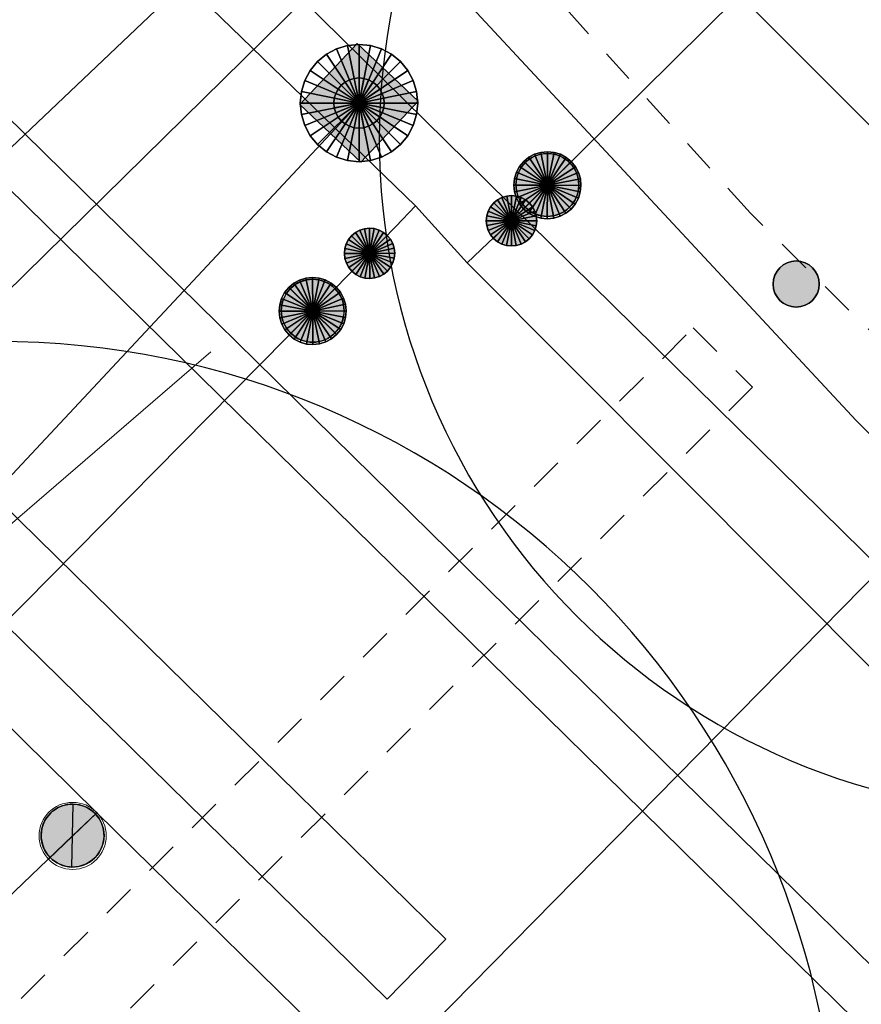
# Model space of a CAD drawing. Header units: metres. Extents: x 2695560 to 2696939, y 1260491 to 1262050.
# Tile 518 of 656: x 2695911.87 to 2695916.89, y 1261168.53 to 1261174.4. Entities that reach past the tile are written whole.
import ezdxf

# ---------------------------------------------------------------- set-up
doc = ezdxf.new("R2010")
doc.units = ezdxf.units.M
doc.linetypes.add('AUSGEZOGEN', pattern=[0])
doc.linetypes.add('VERDECKT2_S2', pattern=[0.36, 0.2, -0.16])
for name, color, linetype in [('XR$1$AV_Linien (BB)', 7, 'AUSGEZOGEN'), ('XR$1$AW_LK_Schachtdeckel', 24, 'AUSGEZOGEN'), ('XR$1$EW_LK_Knoten', 1, 'AUSGEZOGEN'), ('XR$1$GA_LK_Absperrarmatur', 32, 'AUSGEZOGEN'), ('XR$1$GR_Baum', 94, 'AUSGEZOGEN'), ('XR$1$PFAW', 255, 'AUSGEZOGEN'), ('XR$1$PFGA', 255, 'AUSGEZOGEN'), ('XR$1$PFWA', 255, 'AUSGEZOGEN'), ('XR$1$RAEW', 8, 'AUSGEZOGEN'), ('XR$1$WA_LK_Absperrarmatur', 171, 'AUSGEZOGEN')]:
    doc.layers.add(name, color=color, linetype=linetype)
for name, color, linetype, lineweight in [('XR$2$ABW-Linie-M-ungenau-tot', 6, 'AUSGEZOGEN', 18), ('XR$2$ABW-Linie-R-genau', 4, 'AUSGEZOGEN', 18), ('XR$2$ABW-LinieFlaeche-R-genau', 4, 'AUSGEZOGEN', 18), ('XR$2$ABW-Punkt', 6, 'AUSGEZOGEN', 18), ('XR$2$ELE-Flaeche-oberirdisch', 1, 'AUSGEZOGEN', 18), ('XR$2$ELE-Linie-ungenau', 1, 'VERDECKT2_S2', 18), ('XR$2$ELE-LinieFlaeche-ungenau', 1, 'VERDECKT2_S2', 18), ('XR$2$GAS-Linie-genau', 12, 'AUSGEZOGEN', 18), ('XR$2$GAS-Punkt', 12, 'AUSGEZOGEN', 18), ('XR$2$KOM-Linie-U-genau', 91, 'AUSGEZOGEN', 18), ('XR$2$WAS-Linie-genau', 5, 'AUSGEZOGEN', 18), ('XR$2$WAS-LinieFlaeche-genau', 5, 'AUSGEZOGEN', 18), ('XR$2$WAS-Punkt', 5, 'AUSGEZOGEN', 18)]:
    doc.layers.add(name, color=color, linetype=linetype, lineweight=lineweight)

# ---------------------------------------------------------------- blocks, each defined once
blk = doc.blocks.new('WBGR1')
at = {"color": 94, "transparency": 33554687}
for start, end in [(90, 270), (270, 90)]:
    blk.add_arc((0, 0), 1, start, end, dxfattribs=at)
blk = doc.blocks.new('BAW2089')
at = {"layer": 'XR$1$PFAW', "transparency": 33554687}
blk.add_hatch(color=7, dxfattribs=at).paths.add_polyline_path([(-0.5, 0.5), (-0.5, -0.5), (0.5, -0.5), (0.5, 0.5)])
at = {"transparency": 33554687}
blk.add_lwpolyline([(-0.5, 0.5), (0.5, 0.5), (0.5, -0.5), (-0.5, -0.5), (-0.5, 0.5)], close=True, dxfattribs=at)
at = {"layer": 'XR$1$PFAW', "transparency": 33554687}
blk.add_lwpolyline([(-0.5, 0.5), (0.5, 0.5), (0.5, -0.5), (-0.5, -0.5), (-0.5, 0.5)], close=True, dxfattribs=at)
blk = doc.blocks.new('BWA2012')
at = {"layer": 'XR$1$PFWA', "transparency": 33554687}
blk.add_hatch(color=7, dxfattribs=at).paths.add_polyline_path([(0.5, 0), (0.49, 0.101), (0.459, 0.197), (0.41, 0.286), (0.344, 0.362), (0.264, 0.424), (0.174, 0.469), (0.076, 0.494), (-0.025, 0.499), (-0.125, 0.484), (-0.22, 0.449), (-0.306, 0.395), (-0.379, 0.326), (-0.437, 0.243), (-0.477, 0.15), (-0.497, 0.051), (-0.497, -0.051), (-0.477, -0.15), (-0.437, -0.243), (-0.379, -0.326), (-0.306, -0.395), (-0.22, -0.449), (-0.125, -0.484), (-0.025, -0.499), (0.076, -0.494), (0.174, -0.469), (0.264, -0.424), (0.344, -0.362), (0.41, -0.286), (0.459, -0.197), (0.49, -0.101)])
at = {"transparency": 33554687}
blk.add_line((0.354, 0.354), (-0.354, -0.354), dxfattribs=at)
for start, end in [(45, 225), (225, 45)]:
    blk.add_arc((0, 0), 0.5, start, end, dxfattribs=at)
at = {"layer": 'XR$1$PFWA', "transparency": 33554687}
blk.add_circle((0, 0), 0.5, dxfattribs=at)
blk = doc.blocks.new('BGA965')
at = {"layer": 'XR$1$PFGA', "transparency": 33554687}
blk.add_hatch(color=7, dxfattribs=at).paths.add_polyline_path([(0.5, 0), (0.49, 0.101), (0.459, 0.197), (0.41, 0.286), (0.344, 0.362), (0.264, 0.424), (0.174, 0.469), (0.076, 0.494), (-0.025, 0.499), (-0.125, 0.484), (-0.22, 0.449), (-0.306, 0.395), (-0.379, 0.326), (-0.437, 0.243), (-0.477, 0.15), (-0.497, 0.051), (-0.497, -0.051), (-0.477, -0.15), (-0.437, -0.243), (-0.379, -0.326), (-0.306, -0.395), (-0.22, -0.449), (-0.125, -0.484), (-0.025, -0.499), (0.076, -0.494), (0.174, -0.469), (0.264, -0.424), (0.344, -0.362), (0.41, -0.286), (0.459, -0.197), (0.49, -0.101)])
at = {"color": 32, "transparency": 33554687}
blk.add_line((0, 0.5), (0, -0.5), dxfattribs=at)
for start, end in [(90, 270), (270, 90)]:
    blk.add_arc((0, 0), 0.5, start, end, dxfattribs=at)
at = {"layer": 'XR$1$PFGA', "transparency": 33554687}
blk.add_circle((0, 0), 0.5, dxfattribs=at)
blk = doc.blocks.new('BEW957')
at = {"layer": 'XR$1$RAEW', "transparency": 33554687}
blk.add_hatch(color=1, dxfattribs=at).paths.add_polyline_path([(-0.5, 0), (-0.497, -0.051), (-0.49, -0.101), (-0.477, -0.15), (-0.459, -0.197), (-0.437, -0.243), (-0.41, -0.286), (-0.379, -0.326), (-0.344, -0.362), (-0.306, -0.395), (-0.264, -0.424), (-0.22, -0.449), (-0.174, -0.469), (-0.125, -0.484), (-0.076, -0.494), (-0.025, -0.499), (0.025, -0.499), (0.076, -0.494), (0.125, -0.484), (0.174, -0.469), (0.22, -0.449), (0.264, -0.424), (0.306, -0.395), (0.344, -0.362), (0.379, -0.326), (0.41, -0.286), (0.437, -0.243), (0.459, -0.197), (0.477, -0.15), (0.49, -0.101), (0.497, -0.051), (0.5, 0), (0.497, 0.051), (0.49, 0.101), (0.477, 0.15), (0.459, 0.197), (0.437, 0.243), (0.41, 0.286), (0.379, 0.326), (0.344, 0.362), (0.306, 0.395), (0.264, 0.424), (0.22, 0.449), (0.174, 0.469), (0.125, 0.484), (0.076, 0.494), (0.025, 0.499), (-0.025, 0.499), (-0.076, 0.494), (-0.125, 0.484), (-0.174, 0.469), (-0.22, 0.449), (-0.264, 0.424), (-0.306, 0.395), (-0.344, 0.362), (-0.379, 0.326), (-0.41, 0.286), (-0.437, 0.243), (-0.459, 0.197), (-0.477, 0.15), (-0.49, 0.101), (-0.497, 0.051)])
at = {"color": 1, "transparency": 33554687}
for start, end in [(90, 180), (0, 90), (180, 270), (270, 0)]:
    blk.add_arc((0, 0), 0.5, start, end, dxfattribs=at)
at = {"layer": 'XR$1$RAEW', "color": 1, "transparency": 33554687}
blk.add_circle((0, 0), 0.5, dxfattribs=at)
blk = doc.blocks.new('GAS-ABSPERRORGAN')
at = {"layer": 'XR$2$GAS-Punkt', "linetype": 'AUSGEZOGEN', "lineweight": 25, "transparency": 33554687}
blk.add_line((0, 200, 2500), (0, -200, 2500), dxfattribs=at)
for points in [[(-76.5, 184.8, 2500), (0, 0, 2500), (-111.1, 166.3, 2500)], [(-76.5, 184.8), (0, 0), (-111.1, 166.3)], [(-76.5, 184.8, 2500), (-76.5, 184.8), (-111.1, 166.3), (-111.1, 166.3, 2500)], [(-39, 196.2, 2500), (0, 0, 2500), (-76.5, 184.8, 2500)], [(-39, 196.2), (0, 0), (-76.5, 184.8)], [(-39, 196.2, 2500), (-39, 196.2), (-76.5, 184.8), (-76.5, 184.8, 2500)], [(0, 200, 2500), (0, 0, 2500), (-39, 196.2, 2500)], [(0, 200), (0, 0), (-39, 196.2)], [(0, 200, 2500), (0, 200), (-39, 196.2), (-39, 196.2, 2500)], [(39, 196.2, 2500), (0, 0, 2500), (0, 200, 2500)], [(39, 196.2), (0, 0), (0, 200)], [(39, 196.2, 2500), (39, 196.2), (0, 200), (0, 200, 2500)], [(76.5, 184.8, 2500), (0, 0, 2500), (39, 196.2, 2500)], [(76.5, 184.8), (0, 0), (39, 196.2)], [(111.1, 166.3, 2500), (0, 0, 2500), (76.5, 184.8, 2500)], [(111.1, 166.3), (0, 0), (76.5, 184.8)], [(76.5, 184.8, 2500), (76.5, 184.8), (39, 196.2), (39, 196.2, 2500)], [(111.1, 166.3, 2500), (111.1, 166.3), (76.5, 184.8), (76.5, 184.8, 2500)], [(-141.4, 141.4, 2500), (0, 0, 2500), (-166.3, 111.1, 2500)], [(-141.4, 141.4), (0, 0), (-166.3, 111.1)], [(-141.4, 141.4, 2500), (-141.4, 141.4), (-166.3, 111.1), (-166.3, 111.1, 2500)], [(-111.1, 166.3, 2500), (0, 0, 2500), (-141.4, 141.4, 2500)], [(-111.1, 166.3), (0, 0), (-141.4, 141.4)], [(-111.1, 166.3, 2500), (-111.1, 166.3), (-141.4, 141.4), (-141.4, 141.4, 2500)], [(141.4, 141.4, 2500), (0, 0, 2500), (111.1, 166.3, 2500)], [(141.4, 141.4), (0, 0), (111.1, 166.3)], [(166.3, 111.1, 2500), (0, 0, 2500), (141.4, 141.4, 2500)], [(166.3, 111.1), (0, 0), (141.4, 141.4)], [(141.4, 141.4, 2500), (141.4, 141.4), (111.1, 166.3), (111.1, 166.3, 2500)], [(166.3, 111.1, 2500), (166.3, 111.1), (141.4, 141.4), (141.4, 141.4, 2500)], [(-184.8, 76.5, 2500), (0, 0, 2500), (-196.2, 39, 2500)], [(-184.8, 76.5), (0, 0), (-196.2, 39)], [(-184.8, 76.5, 2500), (-184.8, 76.5), (-196.2, 39), (-196.2, 39, 2500)], [(-166.3, 111.1, 2500), (0, 0, 2500), (-184.8, 76.5, 2500)], [(-166.3, 111.1), (0, 0), (-184.8, 76.5)], [(-166.3, 111.1, 2500), (-166.3, 111.1), (-184.8, 76.5), (-184.8, 76.5, 2500)], [(184.8, 76.5, 2500), (0, 0, 2500), (166.3, 111.1, 2500)], [(184.8, 76.5), (0, 0), (166.3, 111.1)], [(196.2, 39, 2500), (0, 0, 2500), (184.8, 76.5, 2500)], [(196.2, 39), (0, 0), (184.8, 76.5)], [(184.8, 76.5, 2500), (184.8, 76.5), (166.3, 111.1), (166.3, 111.1, 2500)], [(196.2, 39, 2500), (196.2, 39), (184.8, 76.5), (184.8, 76.5, 2500)], [(-196.2, 39, 2500), (0, 0, 2500), (-200, 0, 2500)], [(-196.2, 39), (0, 0), (-200, 0)], [(-196.2, 39, 2500), (-196.2, 39), (-200, 0), (-200, 0, 2500)], [(-200, 0, 2500), (0, 0, 2500), (-196.2, -39, 2500)], [(-200, 0), (0, 0), (-196.2, -39)], [(-196.2, -39, 2500), (0, 0, 2500), (-184.8, -76.5, 2500)], [(-196.2, -39), (0, 0), (-184.8, -76.5)], [(-184.8, -76.5, 2500), (0, 0, 2500), (-166.3, -111.1, 2500)], [(-184.8, -76.5), (0, 0), (-166.3, -111.1)], [(-166.3, -111.1, 2500), (0, 0, 2500), (-141.4, -141.4, 2500)], [(-166.3, -111.1), (0, 0), (-141.4, -141.4)], [(-141.4, -141.4, 2500), (0, 0, 2500), (-111.1, -166.3, 2500)], [(-141.4, -141.4), (0, 0), (-111.1, -166.3)], [(-111.1, -166.3, 2500), (0, 0, 2500), (-76.5, -184.8, 2500)], [(-111.1, -166.3), (0, 0), (-76.5, -184.8)], [(-76.5, -184.8, 2500), (0, 0, 2500), (-39, -196.2, 2500)], [(-76.5, -184.8), (0, 0), (-39, -196.2)], [(-39, -196.2, 2500), (0, 0, 2500), (0, -200, 2500)], [(-39, -196.2), (0, 0), (0, -200)], [(200, 0, 2500), (0, 0, 2500), (196.2, 39, 2500)], [(200, 0), (0, 0), (196.2, 39)], [(0, -200, 2500), (0, 0, 2500), (39, -196.2, 2500)], [(39, -196.2, 2500), (0, 0, 2500), (76.5, -184.8, 2500)], [(76.5, -184.8, 2500), (0, 0, 2500), (111.1, -166.3, 2500)], [(111.1, -166.3, 2500), (0, 0, 2500), (141.4, -141.4, 2500)], [(141.4, -141.4, 2500), (0, 0, 2500), (166.3, -111.1, 2500)], [(166.3, -111.1, 2500), (0, 0, 2500), (184.8, -76.5, 2500)], [(184.8, -76.5, 2500), (0, 0, 2500), (196.2, -39, 2500)], [(196.2, -39, 2500), (0, 0, 2500), (200, 0, 2500)], [(0, -200), (0, 0), (39, -196.2)], [(39, -196.2), (0, 0), (76.5, -184.8)], [(76.5, -184.8), (0, 0), (111.1, -166.3)], [(111.1, -166.3), (0, 0), (141.4, -141.4)], [(141.4, -141.4), (0, 0), (166.3, -111.1)], [(166.3, -111.1), (0, 0), (184.8, -76.5)], [(184.8, -76.5), (0, 0), (196.2, -39)], [(196.2, -39), (0, 0), (200, 0)], [(200, 0, 2500), (200, 0), (196.2, 39), (196.2, 39, 2500)], [(-200, 0, 2500), (-200, 0), (-196.2, -39), (-196.2, -39, 2500)], [(-196.2, -39, 2500), (-196.2, -39), (-184.8, -76.5), (-184.8, -76.5, 2500)], [(184.8, -76.5, 2500), (184.8, -76.5), (196.2, -39), (196.2, -39, 2500)], [(196.2, -39, 2500), (196.2, -39), (200, 0), (200, 0, 2500)], [(-184.8, -76.5, 2500), (-184.8, -76.5), (-166.3, -111.1), (-166.3, -111.1, 2500)], [(-166.3, -111.1, 2500), (-166.3, -111.1), (-141.4, -141.4), (-141.4, -141.4, 2500)], [(141.4, -141.4, 2500), (141.4, -141.4), (166.3, -111.1), (166.3, -111.1, 2500)], [(166.3, -111.1, 2500), (166.3, -111.1), (184.8, -76.5), (184.8, -76.5, 2500)], [(-141.4, -141.4, 2500), (-141.4, -141.4), (-111.1, -166.3), (-111.1, -166.3, 2500)], [(-111.1, -166.3, 2500), (-111.1, -166.3), (-76.5, -184.8), (-76.5, -184.8, 2500)], [(76.5, -184.8, 2500), (76.5, -184.8), (111.1, -166.3), (111.1, -166.3, 2500)], [(111.1, -166.3, 2500), (111.1, -166.3), (141.4, -141.4), (141.4, -141.4, 2500)], [(-76.5, -184.8, 2500), (-76.5, -184.8), (-39, -196.2), (-39, -196.2, 2500)], [(-39, -196.2, 2500), (-39, -196.2), (0, -200), (0, -200, 2500)], [(0, -200, 2500), (0, -200), (39, -196.2), (39, -196.2, 2500)], [(39, -196.2, 2500), (39, -196.2), (76.5, -184.8), (76.5, -184.8, 2500)]]:
    blk.add_3dface(points, dxfattribs=at)
blk = doc.blocks.new('GAS-BOGEN_VERTIKAL')
at = {"layer": 'XR$2$GAS-Punkt', "linetype": 'AUSGEZOGEN', "true_color": 0xc50000, "transparency": 33554687}
blk.add_hatch(color=12, dxfattribs=at).paths.add_polyline_path([(0, -150), (15.2, -149.2), (30.2, -146.9), (44.9, -143.1), (59.2, -137.8), (72.8, -131.2), (85.7, -123.1), (97.7, -113.8), (108.7, -103.3), (118.6, -91.8), (127.3, -79.3), (134.7, -66.1), (140.7, -52.1), (145.2, -37.6), (148.3, -22.7), (149.8, -7.6), (149.8, 7.6), (148.3, 22.7), (145.2, 37.6), (140.7, 52.1), (134.7, 66.1), (127.3, 79.3), (118.6, 91.8), (108.7, 103.3), (97.7, 113.8), (85.7, 123.1), (72.8, 131.2), (59.2, 137.8), (44.9, 143.1), (30.2, 146.9), (15.2, 149.2), (0, 150), (-15.2, 149.2), (-30.2, 146.9), (-44.9, 143.1), (-59.2, 137.8), (-72.8, 131.2), (-85.7, 123.1), (-97.7, 113.8), (-108.7, 103.3), (-118.6, 91.8), (-127.3, 79.3), (-134.7, 66.1), (-140.7, 52.1), (-145.2, 37.6), (-148.3, 22.7), (-149.8, 7.6), (-149.8, -7.6), (-148.3, -22.7), (-145.2, -37.6), (-140.7, -52.1), (-134.7, -66.1), (-127.3, -79.3), (-118.6, -91.8), (-108.7, -103.3), (-97.7, -113.8), (-85.7, -123.1), (-72.8, -131.2), (-59.2, -137.8), (-44.9, -143.1), (-30.2, -146.9), (-15.2, -149.2)])
at = {"layer": 'XR$2$GAS-Punkt', "linetype": 'AUSGEZOGEN', "lineweight": 25, "transparency": 33554687}
for points in [[(-83.3, 124.7, 2500), (0, 0, 2500), (-106.1, 106.1, 2500)], [(-83.3, 124.7), (0, 0), (-106.1, 106.1)], [(-83.3, 124.7, 2500), (-83.3, 124.7), (-106.1, 106.1), (-106.1, 106.1, 2500)], [(-57.4, 138.6, 2500), (0, 0, 2500), (-83.3, 124.7, 2500)], [(-57.4, 138.6), (0, 0), (-83.3, 124.7)], [(-57.4, 138.6, 2500), (-57.4, 138.6), (-83.3, 124.7), (-83.3, 124.7, 2500)], [(-29.3, 147.1, 2500), (0, 0, 2500), (-57.4, 138.6, 2500)], [(-29.3, 147.1), (0, 0), (-57.4, 138.6)], [(-29.3, 147.1, 2500), (-29.3, 147.1), (-57.4, 138.6), (-57.4, 138.6, 2500)], [(0, 150, 2500), (0, 0, 2500), (-29.3, 147.1, 2500)], [(0, 150), (0, 0), (-29.3, 147.1)], [(0, 150, 2500), (0, 150), (-29.3, 147.1), (-29.3, 147.1, 2500)], [(29.3, 147.1, 2500), (0, 0, 2500), (0, 150, 2500)], [(29.3, 147.1), (0, 0), (0, 150)], [(29.3, 147.1, 2500), (29.3, 147.1), (0, 150), (0, 150, 2500)], [(57.4, 138.6, 2500), (0, 0, 2500), (29.3, 147.1, 2500)], [(57.4, 138.6), (0, 0), (29.3, 147.1)], [(83.3, 124.7, 2500), (0, 0, 2500), (57.4, 138.6, 2500)], [(83.3, 124.7), (0, 0), (57.4, 138.6)], [(106.1, 106.1, 2500), (0, 0, 2500), (83.3, 124.7, 2500)], [(106.1, 106.1), (0, 0), (83.3, 124.7)], [(57.4, 138.6, 2500), (57.4, 138.6), (29.3, 147.1), (29.3, 147.1, 2500)], [(83.3, 124.7, 2500), (83.3, 124.7), (57.4, 138.6), (57.4, 138.6, 2500)], [(106.1, 106.1, 2500), (106.1, 106.1), (83.3, 124.7), (83.3, 124.7, 2500)], [(-124.7, 83.3, 2500), (0, 0, 2500), (-138.6, 57.4, 2500)], [(-124.7, 83.3), (0, 0), (-138.6, 57.4)], [(-124.7, 83.3, 2500), (-124.7, 83.3), (-138.6, 57.4), (-138.6, 57.4, 2500)], [(-106.1, 106.1, 2500), (0, 0, 2500), (-124.7, 83.3, 2500)], [(-106.1, 106.1), (0, 0), (-124.7, 83.3)], [(-106.1, 106.1, 2500), (-106.1, 106.1), (-124.7, 83.3), (-124.7, 83.3, 2500)], [(124.7, 83.3, 2500), (0, 0, 2500), (106.1, 106.1, 2500)], [(124.7, 83.3), (0, 0), (106.1, 106.1)], [(138.6, 57.4, 2500), (0, 0, 2500), (124.7, 83.3, 2500)], [(138.6, 57.4), (0, 0), (124.7, 83.3)], [(124.7, 83.3, 2500), (124.7, 83.3), (106.1, 106.1), (106.1, 106.1, 2500)], [(138.6, 57.4, 2500), (138.6, 57.4), (124.7, 83.3), (124.7, 83.3, 2500)], [(-147.1, 29.3, 2500), (0, 0, 2500), (-150, 0, 2500)], [(-147.1, 29.3), (0, 0), (-150, 0)], [(-147.1, 29.3, 2500), (-147.1, 29.3), (-150, 0), (-150, 0, 2500)], [(-150, 0, 2500), (0, 0, 2500), (-147.1, -29.3, 2500)], [(-150, 0), (0, 0), (-147.1, -29.3)], [(-138.6, 57.4, 2500), (0, 0, 2500), (-147.1, 29.3, 2500)], [(-138.6, 57.4), (0, 0), (-147.1, 29.3)], [(-138.6, 57.4, 2500), (-138.6, 57.4), (-147.1, 29.3), (-147.1, 29.3, 2500)], [(-147.1, -29.3, 2500), (0, 0, 2500), (-138.6, -57.4, 2500)], [(-147.1, -29.3), (0, 0), (-138.6, -57.4)], [(-138.6, -57.4, 2500), (0, 0, 2500), (-124.7, -83.3, 2500)], [(-138.6, -57.4), (0, 0), (-124.7, -83.3)], [(-124.7, -83.3, 2500), (0, 0, 2500), (-106.1, -106.1, 2500)], [(-124.7, -83.3), (0, 0), (-106.1, -106.1)], [(-106.1, -106.1, 2500), (0, 0, 2500), (-83.3, -124.7, 2500)], [(-106.1, -106.1), (0, 0), (-83.3, -124.7)], [(-83.3, -124.7, 2500), (0, 0, 2500), (-57.4, -138.6, 2500)], [(-83.3, -124.7), (0, 0), (-57.4, -138.6)], [(-57.4, -138.6, 2500), (0, 0, 2500), (-29.3, -147.1, 2500)], [(-57.4, -138.6), (0, 0), (-29.3, -147.1)], [(-29.3, -147.1, 2500), (0, 0, 2500), (0, -150, 2500)], [(-29.3, -147.1), (0, 0), (0, -150)], [(147.1, 29.3, 2500), (0, 0, 2500), (138.6, 57.4, 2500)], [(147.1, 29.3), (0, 0), (138.6, 57.4)], [(150, 0, 2500), (0, 0, 2500), (147.1, 29.3, 2500)], [(150, 0), (0, 0), (147.1, 29.3)], [(0, -150, 2500), (0, 0, 2500), (29.3, -147.1, 2500)], [(29.3, -147.1, 2500), (0, 0, 2500), (57.4, -138.6, 2500)], [(57.4, -138.6, 2500), (0, 0, 2500), (83.3, -124.7, 2500)], [(83.3, -124.7, 2500), (0, 0, 2500), (106.1, -106.1, 2500)], [(106.1, -106.1, 2500), (0, 0, 2500), (124.7, -83.3, 2500)], [(124.7, -83.3, 2500), (0, 0, 2500), (138.6, -57.4, 2500)], [(138.6, -57.4, 2500), (0, 0, 2500), (147.1, -29.3, 2500)], [(147.1, -29.3, 2500), (0, 0, 2500), (150, 0, 2500)], [(0, -150), (0, 0), (29.3, -147.1)], [(29.3, -147.1), (0, 0), (57.4, -138.6)], [(57.4, -138.6), (0, 0), (83.3, -124.7)], [(83.3, -124.7), (0, 0), (106.1, -106.1)], [(106.1, -106.1), (0, 0), (124.7, -83.3)], [(124.7, -83.3), (0, 0), (138.6, -57.4)], [(138.6, -57.4), (0, 0), (147.1, -29.3)], [(147.1, -29.3), (0, 0), (150, 0)], [(147.1, 29.3, 2500), (147.1, 29.3), (138.6, 57.4), (138.6, 57.4, 2500)], [(150, 0, 2500), (150, 0), (147.1, 29.3), (147.1, 29.3, 2500)], [(-150, 0, 2500), (-150, 0), (-147.1, -29.3), (-147.1, -29.3, 2500)], [(-147.1, -29.3, 2500), (-147.1, -29.3), (-138.6, -57.4), (-138.6, -57.4, 2500)], [(-138.6, -57.4, 2500), (-138.6, -57.4), (-124.7, -83.3), (-124.7, -83.3, 2500)], [(124.7, -83.3, 2500), (124.7, -83.3), (138.6, -57.4), (138.6, -57.4, 2500)], [(138.6, -57.4, 2500), (138.6, -57.4), (147.1, -29.3), (147.1, -29.3, 2500)], [(147.1, -29.3, 2500), (147.1, -29.3), (150, 0), (150, 0, 2500)], [(-124.7, -83.3, 2500), (-124.7, -83.3), (-106.1, -106.1), (-106.1, -106.1, 2500)], [(-106.1, -106.1, 2500), (-106.1, -106.1), (-83.3, -124.7), (-83.3, -124.7, 2500)], [(83.3, -124.7, 2500), (83.3, -124.7), (106.1, -106.1), (106.1, -106.1, 2500)], [(106.1, -106.1, 2500), (106.1, -106.1), (124.7, -83.3), (124.7, -83.3, 2500)], [(-83.3, -124.7, 2500), (-83.3, -124.7), (-57.4, -138.6), (-57.4, -138.6, 2500)], [(-57.4, -138.6, 2500), (-57.4, -138.6), (-29.3, -147.1), (-29.3, -147.1, 2500)], [(-29.3, -147.1, 2500), (-29.3, -147.1), (0, -150), (0, -150, 2500)], [(0, -150, 2500), (0, -150), (29.3, -147.1), (29.3, -147.1, 2500)], [(29.3, -147.1, 2500), (29.3, -147.1), (57.4, -138.6), (57.4, -138.6, 2500)], [(57.4, -138.6, 2500), (57.4, -138.6), (83.3, -124.7), (83.3, -124.7, 2500)]]:
    blk.add_3dface(points, dxfattribs=at)
blk = doc.blocks.new('WAS-ABSPERRORGAN')
at = {"layer": 'XR$2$WAS-Punkt', "linetype": 'AUSGEZOGEN', "transparency": 33554687}
for p, q in [((0, 200, 2500), (0, -200, 2500)), ((0, 0), (0, 0))]:
    blk.add_line(p, q, dxfattribs=at)
blk.add_circle((0, 0, 502500), 200, dxfattribs=at)
blk = doc.blocks.new('ABW-EINLAUFSCHACHT_RUND')
at = {"layer": 'XR$2$ABW-Linie-M-ungenau-tot', "linetype": 'AUSGEZOGEN', "lineweight": 25, "transparency": 33554687}
for points in [[(-83.3, 124.7, 2500), (0, 0, 2500), (-106.1, 106.1, 2500)], [(-83.3, 124.7), (0, 0), (-106.1, 106.1)], [(-83.3, 124.7, 2500), (-83.3, 124.7), (-106.1, 106.1), (-106.1, 106.1, 2500)], [(-57.4, 138.6, 2500), (0, 0, 2500), (-83.3, 124.7, 2500)], [(-57.4, 138.6), (0, 0), (-83.3, 124.7)], [(-57.4, 138.6, 2500), (-57.4, 138.6), (-83.3, 124.7), (-83.3, 124.7, 2500)], [(-29.3, 147.1, 2500), (0, 0, 2500), (-57.4, 138.6, 2500)], [(-29.3, 147.1), (0, 0), (-57.4, 138.6)], [(-29.3, 147.1, 2500), (-29.3, 147.1), (-57.4, 138.6), (-57.4, 138.6, 2500)], [(0, 150, 2500), (0, 0, 2500), (-29.3, 147.1, 2500)], [(0, 150), (0, 0), (-29.3, 147.1)], [(0, 150, 2500), (0, 150), (-29.3, 147.1), (-29.3, 147.1, 2500)], [(29.3, 147.1, 2500), (0, 0, 2500), (0, 150, 2500)], [(29.3, 147.1), (0, 0), (0, 150)], [(29.3, 147.1, 2500), (29.3, 147.1), (0, 150), (0, 150, 2500)], [(57.4, 138.6, 2500), (0, 0, 2500), (29.3, 147.1, 2500)], [(57.4, 138.6), (0, 0), (29.3, 147.1)], [(83.3, 124.7, 2500), (0, 0, 2500), (57.4, 138.6, 2500)], [(83.3, 124.7), (0, 0), (57.4, 138.6)], [(106.1, 106.1, 2500), (0, 0, 2500), (83.3, 124.7, 2500)], [(106.1, 106.1), (0, 0), (83.3, 124.7)], [(57.4, 138.6, 2500), (57.4, 138.6), (29.3, 147.1), (29.3, 147.1, 2500)], [(83.3, 124.7, 2500), (83.3, 124.7), (57.4, 138.6), (57.4, 138.6, 2500)], [(106.1, 106.1, 2500), (106.1, 106.1), (83.3, 124.7), (83.3, 124.7, 2500)], [(-124.7, 83.3, 2500), (0, 0, 2500), (-138.6, 57.4, 2500)], [(-124.7, 83.3), (0, 0), (-138.6, 57.4)], [(-124.7, 83.3, 2500), (-124.7, 83.3), (-138.6, 57.4), (-138.6, 57.4, 2500)], [(-106.1, 106.1, 2500), (0, 0, 2500), (-124.7, 83.3, 2500)], [(-106.1, 106.1), (0, 0), (-124.7, 83.3)], [(-106.1, 106.1, 2500), (-106.1, 106.1), (-124.7, 83.3), (-124.7, 83.3, 2500)], [(124.7, 83.3, 2500), (0, 0, 2500), (106.1, 106.1, 2500)], [(124.7, 83.3), (0, 0), (106.1, 106.1)], [(138.6, 57.4, 2500), (0, 0, 2500), (124.7, 83.3, 2500)], [(138.6, 57.4), (0, 0), (124.7, 83.3)], [(124.7, 83.3, 2500), (124.7, 83.3), (106.1, 106.1), (106.1, 106.1, 2500)], [(138.6, 57.4, 2500), (138.6, 57.4), (124.7, 83.3), (124.7, 83.3, 2500)], [(-147.1, 29.3, 2500), (0, 0, 2500), (-150, 0, 2500)], [(-147.1, 29.3), (0, 0), (-150, 0)], [(-147.1, 29.3, 2500), (-147.1, 29.3), (-150, 0), (-150, 0, 2500)], [(-150, 0, 2500), (0, 0, 2500), (-147.1, -29.3, 2500)], [(-150, 0), (0, 0), (-147.1, -29.3)], [(-150, 0, 2500), (-150, 0), (-147.1, -29.3), (-147.1, -29.3, 2500)], [(-138.6, 57.4, 2500), (0, 0, 2500), (-147.1, 29.3, 2500)], [(-138.6, 57.4), (0, 0), (-147.1, 29.3)], [(-138.6, 57.4, 2500), (-138.6, 57.4), (-147.1, 29.3), (-147.1, 29.3, 2500)], [(-147.1, -29.3, 2500), (0, 0, 2500), (-138.6, -57.4, 2500)], [(-147.1, -29.3), (0, 0), (-138.6, -57.4)], [(-138.6, -57.4, 2500), (0, 0, 2500), (-124.7, -83.3, 2500)], [(-138.6, -57.4), (0, 0), (-124.7, -83.3)], [(-124.7, -83.3, 2500), (0, 0, 2500), (-106.1, -106.1, 2500)], [(-124.7, -83.3), (0, 0), (-106.1, -106.1)], [(-106.1, -106.1, 2500), (0, 0, 2500), (-83.3, -124.7, 2500)], [(-106.1, -106.1), (0, 0), (-83.3, -124.7)], [(-83.3, -124.7, 2500), (0, 0, 2500), (-57.4, -138.6, 2500)], [(-83.3, -124.7), (0, 0), (-57.4, -138.6)], [(-57.4, -138.6, 2500), (0, 0, 2500), (-29.3, -147.1, 2500)], [(-57.4, -138.6), (0, 0), (-29.3, -147.1)], [(-29.3, -147.1, 2500), (0, 0, 2500), (0, -150, 2500)], [(-29.3, -147.1), (0, 0), (0, -150)], [(147.1, 29.3, 2500), (0, 0, 2500), (138.6, 57.4, 2500)], [(147.1, 29.3), (0, 0), (138.6, 57.4)], [(150, 0, 2500), (0, 0, 2500), (147.1, 29.3, 2500)], [(150, 0), (0, 0), (147.1, 29.3)], [(0, -150, 2500), (0, 0, 2500), (29.3, -147.1, 2500)], [(29.3, -147.1, 2500), (0, 0, 2500), (57.4, -138.6, 2500)], [(57.4, -138.6, 2500), (0, 0, 2500), (83.3, -124.7, 2500)], [(83.3, -124.7, 2500), (0, 0, 2500), (106.1, -106.1, 2500)], [(106.1, -106.1, 2500), (0, 0, 2500), (124.7, -83.3, 2500)], [(124.7, -83.3, 2500), (0, 0, 2500), (138.6, -57.4, 2500)], [(138.6, -57.4, 2500), (0, 0, 2500), (147.1, -29.3, 2500)], [(147.1, -29.3, 2500), (0, 0, 2500), (150, 0, 2500)], [(0, -150), (0, 0), (29.3, -147.1)], [(29.3, -147.1), (0, 0), (57.4, -138.6)], [(57.4, -138.6), (0, 0), (83.3, -124.7)], [(83.3, -124.7), (0, 0), (106.1, -106.1)], [(106.1, -106.1), (0, 0), (124.7, -83.3)], [(124.7, -83.3), (0, 0), (138.6, -57.4)], [(138.6, -57.4), (0, 0), (147.1, -29.3)], [(147.1, -29.3), (0, 0), (150, 0)], [(147.1, 29.3, 2500), (147.1, 29.3), (138.6, 57.4), (138.6, 57.4, 2500)], [(150, 0, 2500), (150, 0), (147.1, 29.3), (147.1, 29.3, 2500)], [(147.1, -29.3, 2500), (147.1, -29.3), (150, 0), (150, 0, 2500)], [(-147.1, -29.3, 2500), (-147.1, -29.3), (-138.6, -57.4), (-138.6, -57.4, 2500)], [(-138.6, -57.4, 2500), (-138.6, -57.4), (-124.7, -83.3), (-124.7, -83.3, 2500)], [(124.7, -83.3, 2500), (124.7, -83.3), (138.6, -57.4), (138.6, -57.4, 2500)], [(138.6, -57.4, 2500), (138.6, -57.4), (147.1, -29.3), (147.1, -29.3, 2500)], [(-124.7, -83.3, 2500), (-124.7, -83.3), (-106.1, -106.1), (-106.1, -106.1, 2500)], [(-106.1, -106.1, 2500), (-106.1, -106.1), (-83.3, -124.7), (-83.3, -124.7, 2500)], [(83.3, -124.7, 2500), (83.3, -124.7), (106.1, -106.1), (106.1, -106.1, 2500)], [(106.1, -106.1, 2500), (106.1, -106.1), (124.7, -83.3), (124.7, -83.3, 2500)], [(-83.3, -124.7, 2500), (-83.3, -124.7), (-57.4, -138.6), (-57.4, -138.6, 2500)], [(-57.4, -138.6, 2500), (-57.4, -138.6), (-29.3, -147.1), (-29.3, -147.1, 2500)], [(-29.3, -147.1, 2500), (-29.3, -147.1), (0, -150), (0, -150, 2500)], [(0, -150, 2500), (0, -150), (29.3, -147.1), (29.3, -147.1, 2500)], [(29.3, -147.1, 2500), (29.3, -147.1), (57.4, -138.6), (57.4, -138.6, 2500)], [(57.4, -138.6, 2500), (57.4, -138.6), (83.3, -124.7), (83.3, -124.7, 2500)]]:
    blk.add_3dface(points, dxfattribs=at)
blk = doc.blocks.new('ABW-DECKEL')
at = {"layer": 'XR$2$ABW-Punkt', "linetype": 'AUSGEZOGEN', "lineweight": 25, "transparency": 33554687}
for points in [[(-133.9, 323.4, 2500), (0, 0, 2500), (-194.4, 291, 2500)], [(-133.9, 323.4), (0, 0), (-194.4, 291)], [(-133.9, 323.4, 2500), (-133.9, 323.4), (-194.4, 291), (-194.4, 291, 2500)], [(-68.3, 343.3, 2500), (0, 0, 2500), (-133.9, 323.4, 2500)], [(-68.3, 343.3), (0, 0), (-133.9, 323.4)], [(-68.3, 343.3, 2500), (-68.3, 343.3), (-133.9, 323.4), (-133.9, 323.4, 2500)], [(0, 350, 2500), (0, 0, 2500), (-68.3, 343.3, 2500)], [(0, 350), (0, 0), (-68.3, 343.3)], [(0, 350, 2500), (0, 350), (-68.3, 343.3), (-68.3, 343.3, 2500)], [(68.3, 343.3, 2500), (0, 0, 2500), (0, 350, 2500)], [(68.3, 343.3), (0, 0), (0, 350)], [(68.3, 343.3, 2500), (68.3, 343.3), (0, 350), (0, 350, 2500)], [(133.9, 323.4, 2500), (0, 0, 2500), (68.3, 343.3, 2500)], [(133.9, 323.4), (0, 0), (68.3, 343.3)], [(194.4, 291, 2500), (0, 0, 2500), (133.9, 323.4, 2500)], [(194.4, 291), (0, 0), (133.9, 323.4)], [(133.9, 323.4, 2500), (133.9, 323.4), (68.3, 343.3), (68.3, 343.3, 2500)], [(194.4, 291, 2500), (194.4, 291), (133.9, 323.4), (133.9, 323.4, 2500)], [(-247.5, 247.5, 2500), (0, 0, 2500), (-291, 194.4, 2500)], [(-247.5, 247.5), (0, 0), (-291, 194.4)], [(-247.5, 247.5, 2500), (-247.5, 247.5), (-291, 194.4), (-291, 194.4, 2500)], [(-194.4, 291, 2500), (0, 0, 2500), (-247.5, 247.5, 2500)], [(-194.4, 291), (0, 0), (-247.5, 247.5)], [(-194.4, 291, 2500), (-194.4, 291), (-247.5, 247.5), (-247.5, 247.5, 2500)], [(247.5, 247.5, 2500), (0, 0, 2500), (194.4, 291, 2500)], [(247.5, 247.5), (0, 0), (194.4, 291)], [(291, 194.4, 2500), (0, 0, 2500), (247.5, 247.5, 2500)], [(291, 194.4), (0, 0), (247.5, 247.5)], [(247.5, 247.5, 2500), (247.5, 247.5), (194.4, 291), (194.4, 291, 2500)], [(291, 194.4, 2500), (291, 194.4), (247.5, 247.5), (247.5, 247.5, 2500)], [(-291, 194.4, 2500), (0, 0, 2500), (-323.4, 133.9, 2500)], [(-291, 194.4), (0, 0), (-323.4, 133.9)], [(-291, 194.4, 2500), (-291, 194.4), (-323.4, 133.9), (-323.4, 133.9, 2500)], [(323.4, 133.9, 2500), (0, 0, 2500), (291, 194.4, 2500)], [(323.4, 133.9), (0, 0), (291, 194.4)], [(323.4, 133.9, 2500), (323.4, 133.9), (291, 194.4), (291, 194.4, 2500)], [(-323.4, 133.9, 2500), (0, 0, 2500), (-343.3, 68.3, 2500)], [(-323.4, 133.9), (0, 0), (-343.3, 68.3)], [(-323.4, 133.9, 2500), (-323.4, 133.9), (-343.3, 68.3), (-343.3, 68.3, 2500)], [(343.3, 68.3, 2500), (0, 0, 2500), (323.4, 133.9, 2500)], [(343.3, 68.3), (0, 0), (323.4, 133.9)], [(343.3, 68.3, 2500), (343.3, 68.3), (323.4, 133.9), (323.4, 133.9, 2500)], [(-343.3, 68.3, 2500), (0, 0, 2500), (-350, 0, 2500)], [(-343.3, 68.3), (0, 0), (-350, 0)], [(-343.3, 68.3, 2500), (-343.3, 68.3), (-350, 0), (-350, 0, 2500)], [(350, 0, 2500), (0, 0, 2500), (343.3, 68.3, 2500)], [(350, 0), (0, 0), (343.3, 68.3)], [(350, 0, 2500), (350, 0), (343.3, 68.3), (343.3, 68.3, 2500)], [(-350, 0, 2500), (0, 0, 2500), (-343.3, -68.3, 2500)], [(-350, 0), (0, 0), (-343.3, -68.3)], [(-343.3, -68.3, 2500), (0, 0, 2500), (-323.4, -133.9, 2500)], [(-343.3, -68.3), (0, 0), (-323.4, -133.9)], [(-323.4, -133.9, 2500), (0, 0, 2500), (-291, -194.4, 2500)], [(-323.4, -133.9), (0, 0), (-291, -194.4)], [(-291, -194.4, 2500), (0, 0, 2500), (-247.5, -247.5, 2500)], [(-291, -194.4), (0, 0), (-247.5, -247.5)], [(-247.5, -247.5, 2500), (0, 0, 2500), (-194.4, -291, 2500)], [(-247.5, -247.5), (0, 0), (-194.4, -291)], [(-194.4, -291, 2500), (0, 0, 2500), (-133.9, -323.4, 2500)], [(-194.4, -291), (0, 0), (-133.9, -323.4)], [(-133.9, -323.4, 2500), (0, 0, 2500), (-68.3, -343.3, 2500)], [(-133.9, -323.4), (0, 0), (-68.3, -343.3)], [(-68.3, -343.3, 2500), (0, 0, 2500), (0, -350, 2500)], [(-68.3, -343.3), (0, 0), (0, -350)], [(0, -350, 2500), (0, 0, 2500), (68.3, -343.3, 2500)], [(68.3, -343.3, 2500), (0, 0, 2500), (133.9, -323.4, 2500)], [(133.9, -323.4, 2500), (0, 0, 2500), (194.4, -291, 2500)], [(194.4, -291, 2500), (0, 0, 2500), (247.5, -247.5, 2500)], [(247.5, -247.5, 2500), (0, 0, 2500), (291, -194.4, 2500)], [(291, -194.4, 2500), (0, 0, 2500), (323.4, -133.9, 2500)], [(323.4, -133.9, 2500), (0, 0, 2500), (343.3, -68.3, 2500)], [(343.3, -68.3, 2500), (0, 0, 2500), (350, 0, 2500)], [(0, -350), (0, 0), (68.3, -343.3)], [(68.3, -343.3), (0, 0), (133.9, -323.4)], [(133.9, -323.4), (0, 0), (194.4, -291)], [(194.4, -291), (0, 0), (247.5, -247.5)], [(247.5, -247.5), (0, 0), (291, -194.4)], [(291, -194.4), (0, 0), (323.4, -133.9)], [(323.4, -133.9), (0, 0), (343.3, -68.3)], [(343.3, -68.3), (0, 0), (350, 0)], [(-350, 0, 2500), (-350, 0), (-343.3, -68.3), (-343.3, -68.3, 2500)], [(343.3, -68.3, 2500), (343.3, -68.3), (350, 0), (350, 0, 2500)], [(-343.3, -68.3, 2500), (-343.3, -68.3), (-323.4, -133.9), (-323.4, -133.9, 2500)], [(323.4, -133.9, 2500), (323.4, -133.9), (343.3, -68.3), (343.3, -68.3, 2500)], [(-323.4, -133.9, 2500), (-323.4, -133.9), (-291, -194.4), (-291, -194.4, 2500)], [(291, -194.4, 2500), (291, -194.4), (323.4, -133.9), (323.4, -133.9, 2500)], [(-291, -194.4, 2500), (-291, -194.4), (-247.5, -247.5), (-247.5, -247.5, 2500)], [(247.5, -247.5, 2500), (247.5, -247.5), (291, -194.4), (291, -194.4, 2500)], [(-247.5, -247.5, 2500), (-247.5, -247.5), (-194.4, -291), (-194.4, -291, 2500)], [(-194.4, -291, 2500), (-194.4, -291), (-133.9, -323.4), (-133.9, -323.4, 2500)], [(133.9, -323.4, 2500), (133.9, -323.4), (194.4, -291), (194.4, -291, 2500)], [(194.4, -291, 2500), (194.4, -291), (247.5, -247.5), (247.5, -247.5, 2500)], [(-133.9, -323.4, 2500), (-133.9, -323.4), (-68.3, -343.3), (-68.3, -343.3, 2500)], [(-68.3, -343.3, 2500), (-68.3, -343.3), (0, -350), (0, -350, 2500)], [(0, -350, 2500), (0, -350), (68.3, -343.3), (68.3, -343.3, 2500)], [(68.3, -343.3, 2500), (68.3, -343.3), (133.9, -323.4), (133.9, -323.4, 2500)]]:
    blk.add_3dface(points, dxfattribs=at)

msp = doc.modelspace()

# ---------------------------------------------------------------- linework, layer by layer
at = {"layer": 'XR$1$AV_Linien (BB)', "color": 7, "linetype": 'AUSGEZOGEN', "transparency": 33554687}
msp.add_lwpolyline([(2695912.345, 1261175.718), (2695926.4, 1261161.876), (2695940.15, 1261148.326), (2695941.253, 1261147.243), (2695955.207, 1261133.505), (2695970.589, 1261118.364), (2695983.966, 1261105.191), (2695997.573, 1261091.812), (2696011.38, 1261078.224), (2696025.663, 1261064.169), (2696031.79, 1261058.157), (2696031.913, 1261058.03)], dxfattribs=at)
at = {"layer": 'XR$2$ABW-Linie-R-genau', "linetype": 'AUSGEZOGEN', "transparency": 33554687}
for p, q in [((2695913.897, 1261173.904), (2695910.438, 1261170.202)), ((2695910.438, 1261170.202), (2695913.014, 1261172.42))]:
    msp.add_line(p, q, dxfattribs=at)
at = {"layer": 'XR$2$ABW-LinieFlaeche-R-genau', "linetype": 'AUSGEZOGEN', "transparency": 33554687}
msp.add_lwpolyline([(2695959.8099, 1261126.214), (2695908.4679, 1261176.679), (2695908.6781, 1261176.893), (2695960.0201, 1261126.428), (2695959.8099, 1261126.214)], close=True, dxfattribs=at)
at = {"layer": 'XR$2$ELE-Flaeche-oberirdisch', "transparency": 33554687}
msp.add_lwpolyline([(2695978.887, 1261112.616), (2695970.243, 1261121.159), (2695961.808, 1261129.46), (2695953.036, 1261138.091), (2695944.439, 1261146.547), (2695935.551, 1261155.294), (2695931.042, 1261159.731), (2695917.781, 1261172.926), (2695914.461, 1261176.26), (2695914.318, 1261176.12), (2695914.058, 1261175.859), (2695913.867, 1261175.669), (2695913.654, 1261175.458), (2695916.861, 1261172.011), (2695930.107, 1261158.78), (2695934.67, 1261154.398), (2695943.494, 1261145.587), (2695952.134, 1261137.172), (2695960.919, 1261128.558), (2695969.292, 1261120.195), (2695977.982, 1261111.698)], dxfattribs=at)
at = {"layer": 'XR$2$ELE-Linie-ungenau', "linetype": 'VERDECKT2_S2', "transparency": 33554687}
msp.add_lwpolyline([(2696030.717, 1261060.528), (2695916.23, 1261173.248), (2695914.65, 1261174.998), (2695913.151, 1261176.828), (2695910.381, 1261181.698), (2695909.521, 1261182.888), (2695908.821, 1261184.158), (2695908.281, 1261185.818), (2695907.991, 1261187.528), (2695907.991, 1261189.028), (2695908.301, 1261190.738), (2695908.851, 1261192.348), (2695909.521, 1261193.618), (2695910.381, 1261194.698), (2695911.441, 1261195.868), (2695916.234, 1261200.521)], dxfattribs=at)
at = {"layer": 'XR$2$ELE-LinieFlaeche-ungenau', "linetype": 'VERDECKT2_S2', "transparency": 33554687}
msp.add_lwpolyline([(2695908.5714, 1261165.2589), (2695915.8894, 1261172.5639), (2695916.2426, 1261172.2101), (2695908.9246, 1261164.9051), (2695908.5714, 1261165.2589)], close=True, dxfattribs=at)
at = {"layer": 'XR$2$GAS-Linie-genau', "linetype": 'AUSGEZOGEN', "transparency": 33554687}
for p, q in [((2695914.234, 1261173.291), (2695912.318, 1261175.147)), ((2695915.02, 1261173.414), (2695916.381, 1261174.762)), ((2695914.806, 1261173.202), (2695915.02, 1261173.414)), ((2695914.234, 1261173.291), (2695914.116, 1261173.169)), ((2695914.541, 1261172.952), (2695914.234, 1261173.291)), ((2695914.665, 1261173.069), (2695914.806, 1261173.202)), ((2695914.116, 1261173.169), (2695913.96, 1261173.008)), ((2695914.541, 1261172.952), (2695914.665, 1261173.069)), ((2695913.96, 1261173.008), (2695913.621, 1261172.664)), ((2695936.877, 1261150.528), (2695914.541, 1261172.952)), ((2695913.621, 1261172.664), (2695911.492, 1261170.508))]:
    msp.add_line(p, q, dxfattribs=at)
at = {"layer": 'XR$2$KOM-Linie-U-genau', "linetype": 'AUSGEZOGEN', "transparency": 33554687}
msp.add_line((2695906.651, 1261168.726), (2695918.649, 1261180.123), dxfattribs=at)
msp.add_lwpolyline([(2695910.522, 1261148.775), (2695918.866, 1261156.698), (2695913.077, 1261162.553), (2695907.639, 1261168.688), (2695914.393, 1261175.33), (2695896.164, 1261192.992)], dxfattribs=at)
at = {"layer": 'XR$2$WAS-Linie-genau', "linetype": 'AUSGEZOGEN', "transparency": 33554687}
for p, q in [((2695914.124, 1261168.197), (2695922.221, 1261176.428)), ((2695912.334, 1261169.673), (2695908.696, 1261173.253)), ((2695912.334, 1261169.673), (2695912.19, 1261169.535)), ((2695913.984, 1261168.054), (2695912.334, 1261169.673)), ((2695912.19, 1261169.535), (2695908.17, 1261165.687))]:
    msp.add_line(p, q, dxfattribs=at)
at = {"layer": 'XR$2$WAS-LinieFlaeche-genau', "linetype": 'AUSGEZOGEN', "transparency": 33554687}
msp.add_lwpolyline([(2695909.1031, 1261174.1334), (2695914.4141, 1261168.9194), (2695914.0639, 1261168.5626), (2695908.7529, 1261173.7766), (2695909.1031, 1261174.1334)], close=True, dxfattribs=at)

# ---------------------------------------------------------------- block references
at = {"layer": 'XR$1$AW_LK_Schachtdeckel', "color": 24, "linetype": 'AUSGEZOGEN', "lineweight": -3, "transparency": 33554687, "xscale": 0.5000000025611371, "yscale": 0.5000000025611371, "rotation": 316.673758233}
msp.add_blockref('BAW2089', (2695913.897, 1261173.906), dxfattribs=at)
at = {"layer": 'XR$1$EW_LK_Knoten', "color": 1, "linetype": 'AUSGEZOGEN', "lineweight": -3, "transparency": 33554687, "xscale": 0.2749999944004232, "yscale": 0.2749999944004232}
msp.add_blockref('BEW957', (2695916.503, 1261172.825), dxfattribs=at)
at = {"layer": 'XR$1$GA_LK_Absperrarmatur', "color": 32, "linetype": 'AUSGEZOGEN', "lineweight": -3, "transparency": 33554687, "yscale": 0.3749999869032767}
for p, xscale, rotation in [((2695915.02, 1261173.416), 0.3749999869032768, 44.7273), ((2695913.621, 1261172.666), 0.3749999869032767, 225.3707999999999)]:
    msp.add_blockref('BGA965', p, dxfattribs=dict(at, xscale=xscale, rotation=rotation))
at = {"layer": 'XR$1$GR_Baum', "color": 94, "linetype": 'AUSGEZOGEN', "lineweight": -3, "transparency": 33554687}
for p, xscale, yscale in [((2695918.039, 1261173.688), 4.021209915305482, 4.021209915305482), ((2695911.731, 1261167.469), 5.0141012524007, 5.0141012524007)]:
    msp.add_blockref('WBGR1', p, dxfattribs=dict(at, xscale=xscale, yscale=yscale))
at = {"layer": 'XR$1$WA_LK_Absperrarmatur', "color": 171, "linetype": 'AUSGEZOGEN', "lineweight": -3, "transparency": 33554687, "xscale": 0.3749999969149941, "yscale": 0.374999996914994, "rotation": 223.7459710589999}
msp.add_blockref('BWA2012', (2695912.19, 1261169.537), dxfattribs=at)
at = {"layer": 'XR$2$ABW-Punkt', "color": 6, "linetype": 'AUSGEZOGEN', "lineweight": 18, "transparency": 33554687, "xscale": 0.001, "yscale": 0.001, "zscale": 0.001, "rotation": 360}
for name in ['ABW-DECKEL', 'ABW-EINLAUFSCHACHT_RUND']:
    msp.add_blockref(name, (2695913.897, 1261173.904), dxfattribs=at)
at = {"layer": 'XR$2$GAS-Punkt', "color": 12, "linetype": 'AUSGEZOGEN', "lineweight": 18, "transparency": 33554687, "xscale": 0.001, "yscale": 0.001, "zscale": 0.001}
for name, p, rotation in [('GAS-ABSPERRORGAN', (2695915.02, 1261173.414), 314.8), ('GAS-BOGEN_VERTIKAL', (2695914.806, 1261173.202), 314.8), ('GAS-BOGEN_VERTIKAL', (2695913.96, 1261173.008), 135.4), ('GAS-ABSPERRORGAN', (2695913.621, 1261172.664), 135.4)]:
    msp.add_blockref(name, p, dxfattribs=dict(at, rotation=rotation))
at = {"layer": 'XR$2$WAS-Punkt', "color": 5, "linetype": 'AUSGEZOGEN', "lineweight": 18, "transparency": 33554687, "xscale": 0.0009999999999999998, "yscale": 0.0009999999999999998, "zscale": 0.001, "rotation": 133.8}
msp.add_blockref('WAS-ABSPERRORGAN', (2695912.19, 1261169.535), dxfattribs=at)

doc.saveas('drawing.dxf')
